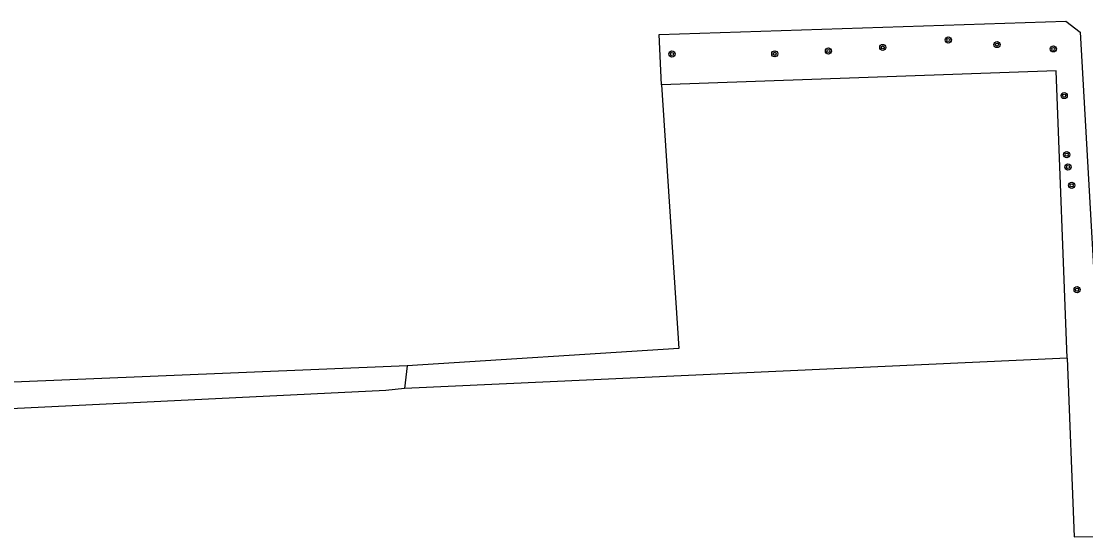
# Model space of a CAD drawing. Extents: x 124000 to 129000, y 395500 to 397503.
# Drawn here: x 125164.9 to 125303.5, y 396710.1 to 396777.3 of the extents above; entities that cross this region are included whole.
import ezdxf

# ---------------------------------------------------------------- set-up
doc = ezdxf.new("R2010")
doc.units = 0
for name, color, linetype in [('gg-knt-bronhoudergrens', 7, 'Continuous'), ('gt-symb-boom', 7, 'Continuous'), ('gx-grn-maaiveld', 7, 'Continuous')]:
    doc.layers.add(name, color=color, linetype=linetype)

# ---------------------------------------------------------------- blocks, each defined once
blk = doc.blocks.new('gt0-BOOM')
at = {"layer": 'gt-symb-boom'}
for radius in [0.4, 0.2]:
    blk.add_circle((0, 0), radius, dxfattribs=at)

msp = doc.modelspace()

# ---------------------------------------------------------------- linework, layer by layer
at = {"layer": 'gg-knt-bronhoudergrens'}
for q in [(125017.31, 396724.24), (125214.82, 396729.45)]:
    msp.add_line((125215.14, 396732.39), q, dxfattribs=at)
for points in [[(125214.82, 396729.45), (125212.37, 396729.16), (125114.67, 396724.41), (125017.81, 396719.49)], [(125301.97, 396710.12), (125379.64, 396710.77), (125382.72, 396710.63)]]:
    msp.add_lwpolyline(points, dxfattribs=at)
at = {"layer": 'gx-grn-maaiveld'}
for q in [(125214.82, 396729.45), (125301.97, 396710.12)]:
    msp.add_line((125301.08, 396733.38), q, dxfattribs=at)
for points in [[(125248.28, 396768.98), (125247.95, 396775.56), (125300.92, 396777.27), (125302.79, 396775.85), (125305.85, 396721.5), (125307.81, 396721.53)], [(125301.08, 396733.38), (125299.64, 396770.8), (125248.28, 396768.98)], [(125248.28, 396768.98), (125250.52, 396734.64), (125215.14, 396732.39)]]:
    msp.add_lwpolyline(points, dxfattribs=at)

# ---------------------------------------------------------------- block references
at = {"layer": 'gt-symb-boom'}
for p in [(125285.6, 396774.84), (125270, 396773.39), (125277.07, 396773.86), (125291.95, 396774.24), (125299.28, 396773.67), (125249.62, 396773.01), (125263.01, 396773.03), (125300.69, 396767.59), (125301.02, 396759.89), (125301.18, 396758.28), (125301.67, 396755.9), (125302.37, 396742.31)]:
    msp.add_blockref('gt0-BOOM', p, dxfattribs=at)

doc.saveas('drawing.dxf')
